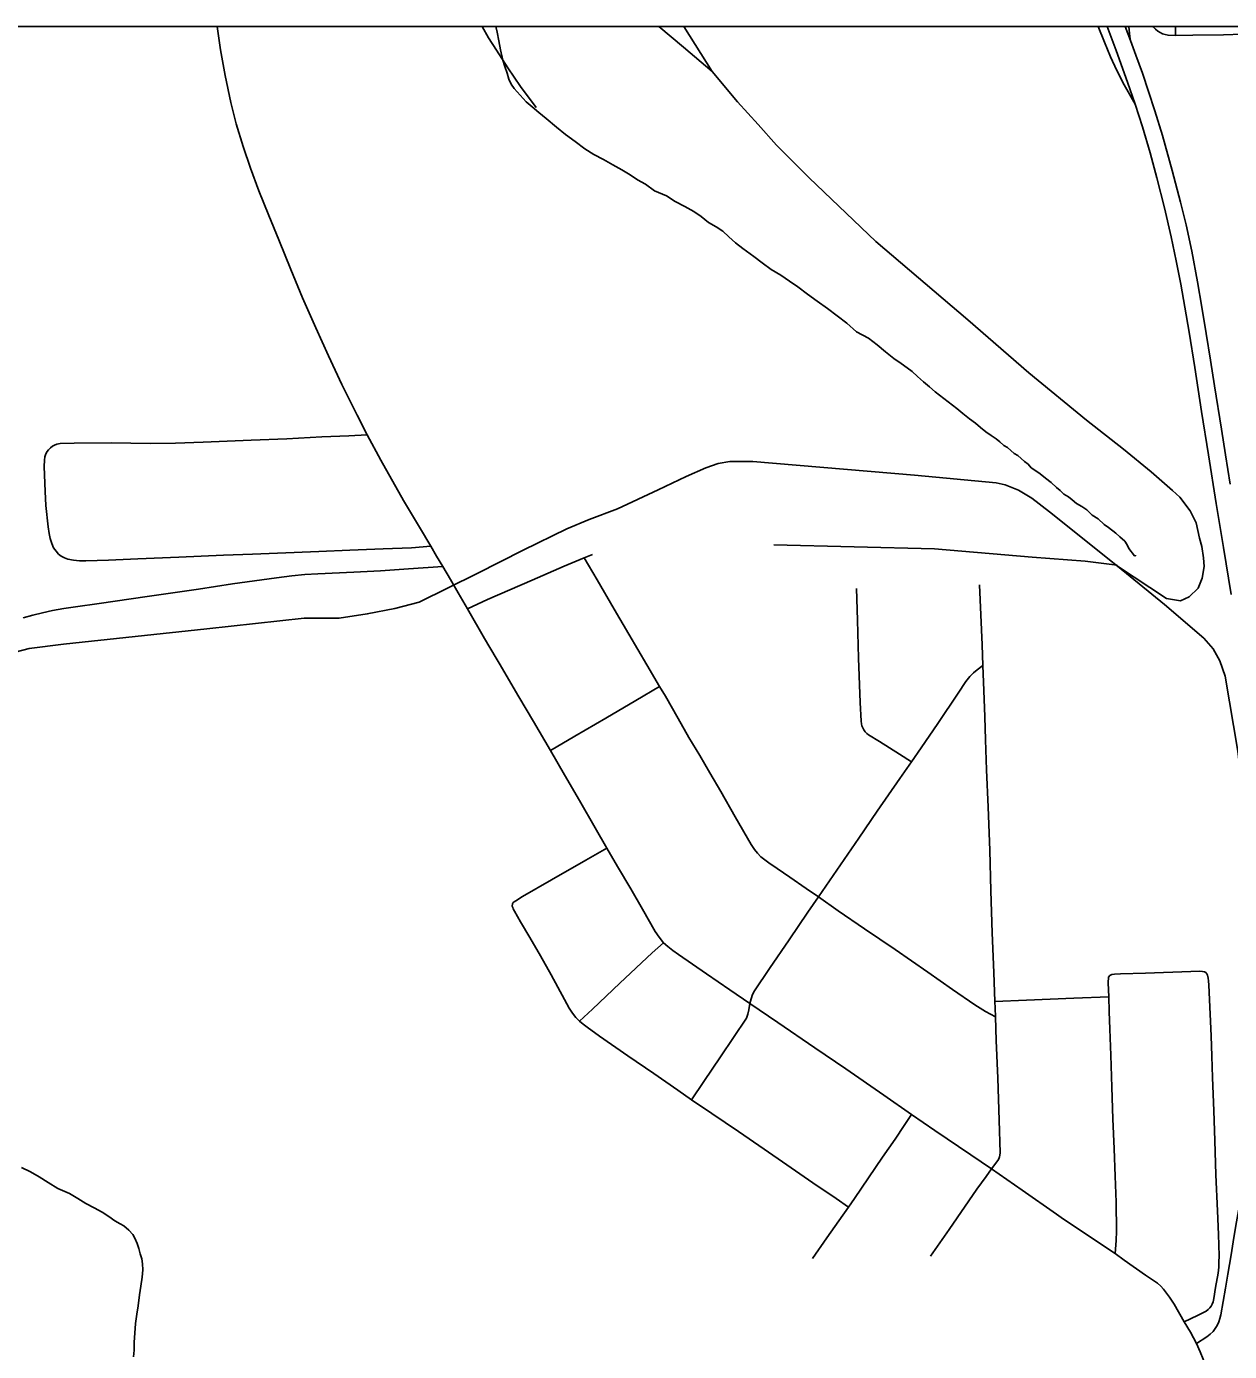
# Model space of a CAD drawing. Extents: x -59 to 82, y -3 to 49.
# Drawn here: x -12.781 to -12.159, y 34.664 to 35.348 of the extents above; entities that cross this region are included whole.
import ezdxf

# ---------------------------------------------------------------- set-up
doc = ezdxf.new("R2010")
doc.units = 0
for name, color, linetype in [('GM_X_City_Street', 7, 'Continuous'), ('GM_X_Corporation', 7, 'Continuous'), ('GM_X_County_Road', 7, 'Continuous'), ('GM_X_Interchange_Ramps', 7, 'Continuous'), ('GM_X_Interstate_Route', 7, 'Continuous'), ('GM_X_Minor_River', 7, 'Continuous'), ('GM_X_Rail_Line', 7, 'Continuous'), ('SH_Data', 7, 'Continuous')]:
    doc.layers.add(name, color=color, linetype=linetype)

msp = doc.modelspace()

# ---------------------------------------------------------------- linework, layer by layer
at = {"layer": 'GM_X_City_Street'}
msp.add_line((-12.18733, 35.34345), (-12.18742, 35.34818), dxfattribs=at)
for points in [[(-12.54532, 35.34818), (-12.54531, 35.34816), (-12.54198, 35.34231), (-12.53792, 35.336), (-12.53206, 35.32681), (-12.52549, 35.31717), (-12.51747, 35.30636)], [(-12.18733, 35.34345), (-12.1912, 35.3437), (-12.19262, 35.34399), (-12.19398, 35.34445), (-12.19528, 35.34508), (-12.1965, 35.34585), (-12.19761, 35.34677), (-12.19867, 35.3479), (-12.19888, 35.34818)], [(-12.18733, 35.34345), (-12.17831, 35.34362), (-12.16257, 35.34393), (-12.15266, 35.34414), (-12.13444, 35.34444), (-12.09294, 35.34513), (-12.06284, 35.34543), (-12.02276, 35.3457), (-12.01692, 35.34587), (-12.01553, 35.34603), (-12.01397, 35.34638), (-12.0127, 35.34687), (-12.01151, 35.34749), (-12.01053, 35.34818)], [(-12.77047, 35.10078), (-12.77094, 35.1081), (-12.77141, 35.12089), (-12.77125, 35.1243), (-12.77101, 35.12602), (-12.7706, 35.12745), (-12.76987, 35.12868), (-12.76919, 35.12962), (-12.76817, 35.13067), (-12.767, 35.13151), (-12.76597, 35.13204), (-12.76489, 35.13244), (-12.76318, 35.13277), (-12.7559, 35.13295), (-12.73676, 35.13313), (-12.71649, 35.13281), (-12.70361, 35.13307), (-12.68935, 35.13357), (-12.66452, 35.13458), (-12.64607, 35.13534), (-12.62801, 35.13622), (-12.61403, 35.13689), (-12.60471, 35.13732)], [(-12.77047, 35.10078), (-12.76935, 35.08975), (-12.76888, 35.08645), (-12.76837, 35.08373), (-12.76747, 35.08119), (-12.76653, 35.079), (-12.76527, 35.0772), (-12.76394, 35.07563), (-12.7626, 35.07461), (-12.76096, 35.07382), (-12.75908, 35.0732), (-12.75625, 35.07264), (-12.75314, 35.07233), (-12.74982, 35.07225), (-12.73813, 35.07263), (-12.72296, 35.07335), (-12.70183, 35.07422), (-12.67886, 35.07517), (-12.66381, 35.07567), (-12.65088, 35.07623), (-12.62954, 35.07704), (-12.61356, 35.07771), (-12.5964, 35.07837), (-12.58175, 35.07892), (-12.57181, 35.07976)], [(-12.55292, 35.04755), (-12.54245, 35.0523), (-12.51943, 35.06233), (-12.5029, 35.06949), (-12.49253, 35.0738), (-12.4883, 35.07553)], [(-12.28034, 34.83671), (-12.28534, 34.83959), (-12.29097, 34.84302), (-12.30244, 34.85096), (-12.31516, 34.8598), (-12.33214, 34.87156), (-12.34783, 34.88223), (-12.36152, 34.89154), (-12.37159, 34.8988), (-12.37795, 34.90313), (-12.38647, 34.90893), (-12.3929, 34.91331), (-12.39724, 34.91629), (-12.39934, 34.91785), (-12.40134, 34.91946), (-12.40311, 34.92131), (-12.40473, 34.92323), (-12.40634, 34.92578), (-12.41459, 34.94), (-12.42211, 34.95312), (-12.42767, 34.9627), (-12.43294, 34.9717), (-12.43852, 34.98104), (-12.44413, 34.99081), (-12.45064, 35.0024), (-12.45367, 35.00743), (-12.4602, 35.01852), (-12.46949, 35.03434), (-12.4771, 35.04735), (-12.48593, 35.06249), (-12.49253, 35.0738)], [(-12.78221, 35.0428), (-12.77724, 35.04423), (-12.77222, 35.04548), (-12.76716, 35.04655), (-12.76116, 35.04763), (-12.75515, 35.04856), (-12.74295, 35.05017), (-12.71818, 35.0538), (-12.69163, 35.0577), (-12.67415, 35.0603), (-12.65152, 35.06348), (-12.64349, 35.06448), (-12.63675, 35.06516), (-12.63012, 35.06553), (-12.61157, 35.06642), (-12.59776, 35.06713), (-12.58331, 35.0681), (-12.56551, 35.06937)], [(-12.28232, 34.75827), (-12.2791, 34.76262), (-12.27861, 34.76352), (-12.27826, 34.76442), (-12.27799, 34.76544), (-12.27789, 34.76653), (-12.27832, 34.78349), (-12.27906, 34.8051), (-12.27985, 34.82462), (-12.28034, 34.83671), (-12.28047, 34.84135), (-12.28064, 34.84478), (-12.28109, 34.85967), (-12.2819, 34.88025), (-12.28263, 34.90192), (-12.28326, 34.92286), (-12.2841, 34.94498), (-12.28483, 34.96426), (-12.28535, 34.97976), (-12.28582, 34.99164), (-12.2863, 35.00526), (-12.28678, 35.01817), (-12.2871, 35.02891), (-12.2878, 35.04434), (-12.28849, 35.05985)], [(-12.32371, 34.96839), (-12.32983, 34.97235), (-12.3401, 34.97888), (-12.34576, 34.98249), (-12.3467, 34.98318), (-12.34754, 34.98399), (-12.34824, 34.98492), (-12.3488, 34.98594), (-12.34922, 34.98702), (-12.34948, 34.98816), (-12.34965, 34.98955), (-12.35016, 34.99906), (-12.3509, 35.02204), (-12.35152, 35.04156), (-12.35201, 35.05799)], [(-12.43716, 34.79392), (-12.43077, 34.80344), (-12.42231, 34.81605), (-12.4088, 34.83617), (-12.40806, 34.83814), (-12.40758, 34.84043), (-12.40703, 34.84362), (-12.40647, 34.84612), (-12.40565, 34.84838), (-12.40474, 34.85014), (-12.39697, 34.86179), (-12.38682, 34.87663), (-12.37709, 34.8908), (-12.37159, 34.8988), (-12.36402, 34.90976), (-12.35078, 34.92913), (-12.3413, 34.94298), (-12.32963, 34.95988), (-12.32371, 34.96839), (-12.31869, 34.97567), (-12.31005, 34.98833), (-12.29957, 35.0039), (-12.2955, 35.01), (-12.29355, 35.01248), (-12.29165, 35.01438), (-12.28967, 35.016), (-12.28678, 35.01817)], [(-12.50992, 34.97427), (-12.49742, 34.98165), (-12.48143, 34.99108), (-12.46596, 35.00021), (-12.45367, 35.00743)], [(-12.52921, 34.89263), (-12.52952, 34.89327), (-12.52971, 34.89391), (-12.52955, 34.89519), (-12.52923, 34.89575), (-12.52878, 34.89621), (-12.52796, 34.89673), (-12.52437, 34.89891), (-12.50951, 34.90745), (-12.49172, 34.91767), (-12.48091, 34.9238)], [(-12.52921, 34.89263), (-12.52859, 34.89127), (-12.52552, 34.88589), (-12.52066, 34.8777), (-12.51519, 34.86831), (-12.50959, 34.85852), (-12.50275, 34.84581), (-12.50035, 34.84126), (-12.49864, 34.8387), (-12.49685, 34.83649), (-12.49497, 34.8345), (-12.49318, 34.83299), (-12.49112, 34.83138), (-12.48477, 34.82679), (-12.47008, 34.81671), (-12.45673, 34.80756), (-12.44421, 34.79891), (-12.43716, 34.79392), (-12.42674, 34.78689), (-12.41297, 34.77762), (-12.39969, 34.76854), (-12.38801, 34.76045), (-12.37455, 34.75113), (-12.36249, 34.74302), (-12.35612, 34.73856)], [(-12.49497, 34.8345), (-12.48834, 34.84076), (-12.47428, 34.8541), (-12.4575, 34.86987), (-12.45157, 34.87503)], [(-12.2212, 34.85819), (-12.22019, 34.85861), (-12.21884, 34.85877), (-12.21575, 34.85897), (-12.20276, 34.85939), (-12.17945, 34.86026), (-12.17508, 34.86036), (-12.1734, 34.86026), (-12.17243, 34.86004), (-12.17167, 34.85964), (-12.17112, 34.85903), (-12.17079, 34.8583)], [(-12.22178, 34.84714), (-12.22212, 34.85432), (-12.22188, 34.85734), (-12.2212, 34.85819)], [(-12.18279, 34.67937), (-12.17606, 34.6826), (-12.17158, 34.68486), (-12.17044, 34.6857), (-12.1696, 34.68651), (-12.16889, 34.68743), (-12.16833, 34.68844), (-12.16792, 34.68954), (-12.16754, 34.69132), (-12.1666, 34.69704), (-12.16532, 34.70444), (-12.16498, 34.70748), (-12.16492, 34.7101), (-12.16485, 34.7134), (-12.16519, 34.72438), (-12.16563, 34.73657), (-12.16646, 34.75513), (-12.16706, 34.77289), (-12.16757, 34.78817), (-12.1682, 34.8055), (-12.1686, 34.8165), (-12.16897, 34.82691), (-12.16942, 34.83811), (-12.17016, 34.85308), (-12.1703, 34.85534), (-12.17051, 34.85681), (-12.17079, 34.8583)], [(-12.28064, 34.84478), (-12.26419, 34.84544), (-12.2398, 34.84642), (-12.22178, 34.84714)], [(-12.21853, 34.71452), (-12.21791, 34.72129), (-12.21773, 34.72616), (-12.21799, 34.7411), (-12.21847, 34.75443), (-12.21901, 34.76856), (-12.21961, 34.78405), (-12.2202, 34.8005), (-12.22079, 34.81702), (-12.22123, 34.83038), (-12.22152, 34.83946), (-12.22178, 34.84714)], [(-12.37471, 34.71203), (-12.36731, 34.72259), (-12.36107, 34.7315), (-12.35612, 34.73856), (-12.35308, 34.74302), (-12.34581, 34.75368), (-12.33859, 34.76425), (-12.33214, 34.77369), (-12.32736, 34.78075), (-12.32358, 34.78634)], [(-12.31389, 34.71312), (-12.30415, 34.72696), (-12.28982, 34.74781), (-12.28513, 34.75435), (-12.28232, 34.75827)]]:
    msp.add_lwpolyline(points, dxfattribs=at)
at = {"layer": 'GM_X_Corporation'}
msp.add_lwpolyline([(-8.27858, 35.34818), (-15.07858, 35.34818)], dxfattribs=at)
at = {"layer": 'GM_X_County_Road'}
for points in [[(-12.53805, 35.02192), (-12.54404, 35.03214), (-12.55292, 35.04755), (-12.55765, 35.05574), (-12.56161, 35.06261), (-12.56551, 35.06937), (-12.56876, 35.07472), (-12.57181, 35.07976), (-12.57767, 35.08964), (-12.58584, 35.10341), (-12.59756, 35.12425), (-12.60471, 35.13732), (-12.60976, 35.14742), (-12.61765, 35.16332), (-12.62456, 35.17813), (-12.63122, 35.19262), (-12.63799, 35.20807), (-12.64404, 35.22262), (-12.6502, 35.23803), (-12.65547, 35.25066), (-12.66056, 35.26337), (-12.66494, 35.27497), (-12.66863, 35.28621), (-12.67218, 35.29794), (-12.67495, 35.30896), (-12.67797, 35.32286), (-12.68037, 35.33608), (-12.68199, 35.34818)], [(-12.24872, 34.73488), (-12.26645, 34.74727), (-12.28232, 34.75827), (-12.29307, 34.76557), (-12.31156, 34.77816), (-12.32358, 34.78634), (-12.33794, 34.7963), (-12.3575, 34.80987), (-12.37353, 34.82083), (-12.39271, 34.83388), (-12.40703, 34.84362), (-12.41748, 34.8508), (-12.42943, 34.859), (-12.4439, 34.86895), (-12.44686, 34.87107), (-12.44945, 34.87311), (-12.45157, 34.87503), (-12.45396, 34.87791), (-12.45589, 34.8808), (-12.46253, 34.89237), (-12.46855, 34.90288), (-12.4754, 34.91442), (-12.48091, 34.9238), (-12.48694, 34.93436), (-12.4951, 34.94847), (-12.50272, 34.96173), (-12.50992, 34.97427), (-12.51878, 34.98927), (-12.52632, 35.0021), (-12.53655, 35.01936), (-12.53805, 35.02192)], [(-12.17656, 34.66809), (-12.1796, 34.67403), (-12.18279, 34.67937), (-12.18808, 34.68834), (-12.19045, 34.69197), (-12.19192, 34.69413), (-12.19346, 34.69617), (-12.19492, 34.69773), (-12.19669, 34.69928), (-12.20274, 34.70342), (-12.21383, 34.71121), (-12.21853, 34.71452), (-12.23067, 34.72268), (-12.2463, 34.73319), (-12.24872, 34.73488)], [(-12.17268, 34.65885), (-12.17309, 34.65995), (-12.17455, 34.66383), (-12.17656, 34.66809)]]:
    msp.add_lwpolyline(points, dxfattribs=at)
at = {"layer": 'GM_X_Interchange_Ramps'}
msp.add_line((-12.21062, 35.34098), (-12.21085, 35.34297), dxfattribs=at)
for points in [[(-12.22728, 35.34818), (-12.22404, 35.34002), (-12.22096, 35.33254), (-12.21757, 35.32546), (-12.21377, 35.31807), (-12.20824, 35.30802)], [(-12.21085, 35.34297), (-12.21145, 35.34796), (-12.21148, 35.34818)], [(-12.14069, 34.84169), (-12.14276, 34.83378), (-12.14394, 34.8273), (-12.14488, 34.81976), (-12.14571, 34.80243), (-12.14688, 34.78971), (-12.14865, 34.77686), (-12.15054, 34.7652), (-12.15233, 34.75214), (-12.15408, 34.74048), (-12.15581, 34.73087), (-12.15714, 34.72292), (-12.1586, 34.71395), (-12.16032, 34.70399), (-12.1615, 34.69665), (-12.16395, 34.68296), (-12.16442, 34.68104), (-12.16504, 34.67921), (-12.1658, 34.67741), (-12.16681, 34.67582), (-12.1679, 34.67431), (-12.16937, 34.6729), (-12.17122, 34.67154), (-12.17656, 34.66809)]]:
    msp.add_lwpolyline(points, dxfattribs=at)
at = {"layer": 'GM_X_Interstate_Route'}
for points in [[(-12.15868, 35.05492), (-12.16263, 35.07922), (-12.16633, 35.1019), (-12.17027, 35.12706), (-12.17385, 35.14938), (-12.17741, 35.17204), (-12.18033, 35.19033), (-12.18248, 35.20325), (-12.18459, 35.21507), (-12.18696, 35.22714), (-12.18951, 35.23951), (-12.19296, 35.25455), (-12.19691, 35.27009), (-12.20044, 35.28288), (-12.20433, 35.29632), (-12.20824, 35.30802), (-12.21203, 35.31941), (-12.21788, 35.33582), (-12.22255, 35.34818)], [(-12.15906, 35.1118), (-12.16146, 35.12691), (-12.16358, 35.14022), (-12.16712, 35.16267), (-12.16928, 35.1759), (-12.17158, 35.1896), (-12.17382, 35.20329), (-12.17601, 35.21633), (-12.17887, 35.23214), (-12.18184, 35.24571), (-12.18467, 35.25754), (-12.18897, 35.27381), (-12.19398, 35.29193), (-12.19795, 35.30466), (-12.20125, 35.31469), (-12.20435, 35.3241), (-12.20773, 35.33344), (-12.21062, 35.34098), (-12.21327, 35.34818)]]:
    msp.add_lwpolyline(points, dxfattribs=at)
at = {"layer": 'GM_X_Minor_River'}
for points in [[(-12.53829, 35.34818), (-12.53752, 35.34527), (-12.53669, 35.34072), (-12.53587, 35.33617), (-12.53466, 35.33086), (-12.53348, 35.32746), (-12.53229, 35.32405), (-12.53149, 35.32102), (-12.53031, 35.31837), (-12.52877, 35.31611), (-12.5226, 35.30935), (-12.51952, 35.30672), (-12.51606, 35.30372), (-12.51223, 35.30073), (-12.50685, 35.29624), (-12.50224, 35.29249), (-12.49726, 35.28875), (-12.49227, 35.28501), (-12.48767, 35.28202), (-12.4827, 35.27942), (-12.47773, 35.27683), (-12.47313, 35.27422), (-12.46892, 35.27161), (-12.46509, 35.269), (-12.46088, 35.26677), (-12.45628, 35.2634), (-12.45017, 35.26082), (-12.44557, 35.25783), (-12.4406, 35.25523), (-12.43601, 35.25263), (-12.43218, 35.25001), (-12.42834, 35.24702), (-12.42451, 35.24479), (-12.42106, 35.24255), (-12.41798, 35.23955), (-12.41453, 35.23655), (-12.41069, 35.23355), (-12.40494, 35.22944), (-12.40071, 35.22607), (-12.39611, 35.22271), (-12.39113, 35.21973), (-12.38654, 35.21674), (-12.38232, 35.21375), (-12.37733, 35.21001), (-12.37235, 35.20627), (-12.36698, 35.20254), (-12.36199, 35.1988), (-12.35701, 35.19506), (-12.35201, 35.19056), (-12.34589, 35.18721), (-12.34128, 35.18385), (-12.33706, 35.1801), (-12.33283, 35.17673), (-12.329, 35.17412), (-12.32593, 35.17187), (-12.32325, 35.17001), (-12.32055, 35.16738), (-12.31748, 35.16475), (-12.31441, 35.16213), (-12.31134, 35.15951), (-12.30021, 35.1509), (-12.29713, 35.14828), (-12.29368, 35.14566), (-12.29061, 35.14342)], [(-12.29061, 35.14342), (-12.28792, 35.14117), (-12.28523, 35.13892), (-12.28255, 35.13705), (-12.27987, 35.13519), (-12.27795, 35.13369), (-12.27602, 35.13181), (-12.27411, 35.1307), (-12.27065, 35.1277), (-12.26874, 35.12658), (-12.26528, 35.12358), (-12.26336, 35.12209), (-12.26182, 35.1202), (-12.2599, 35.11909), (-12.25722, 35.11722), (-12.25453, 35.11497), (-12.25146, 35.11273), (-12.24877, 35.1101), (-12.24685, 35.1086), (-12.24493, 35.10673), (-12.24262, 35.10524), (-12.24071, 35.10374), (-12.2384, 35.10187), (-12.23573, 35.10038), (-12.23304, 35.09851), (-12.23035, 35.09588), (-12.22728, 35.09402), (-12.22421, 35.09102), (-12.22191, 35.08952), (-12.21807, 35.08653), (-12.21615, 35.08465), (-12.21346, 35.08241), (-12.21229, 35.08052), (-12.21151, 35.07863), (-12.20842, 35.07487), (-12.20804, 35.07487), (-12.20804, 35.07525)], [(-12.78311, 34.75897), (-12.77852, 34.75675), (-12.77393, 34.75414), (-12.76933, 34.75116), (-12.76436, 34.74818), (-12.75825, 34.74559), (-12.75403, 34.74298), (-12.74982, 34.74038), (-12.74562, 34.73814), (-12.74141, 34.73592), (-12.73796, 34.73368), (-12.73489, 34.73143), (-12.73221, 34.72995), (-12.7303, 34.72883), (-12.72761, 34.72658), (-12.72568, 34.72432), (-12.72452, 34.72244), (-12.72334, 34.71979), (-12.72255, 34.71714), (-12.72175, 34.71449), (-12.72095, 34.71184), (-12.72054, 34.70919), (-12.7205, 34.70615), (-12.72082, 34.70234), (-12.72152, 34.69777), (-12.72222, 34.6932), (-12.7229, 34.6875), (-12.7236, 34.68331), (-12.72429, 34.67836), (-12.7246, 34.67342), (-12.72492, 34.66885), (-12.72486, 34.66467), (-12.72519, 34.66125)]]:
    msp.add_lwpolyline(points, dxfattribs=at)
at = {"layer": 'GM_X_Rail_Line'}
msp.add_line((-12.42658, 35.32499), (-12.44119, 35.34818), dxfattribs=at)
for points in [[(-12.45407, 35.34818), (-12.44135, 35.33749), (-12.42658, 35.32499)], [(-12.21728, 35.06954), (-12.19192, 35.0528), (-12.18473, 35.05164), (-12.18033, 35.05373), (-12.17562, 35.05813), (-12.17353, 35.0633), (-12.17253, 35.06933), (-12.17292, 35.07389), (-12.17376, 35.0796), (-12.175, 35.08393), (-12.1767, 35.09196), (-12.17971, 35.09806), (-12.18504, 35.10509), (-12.18882, 35.10861), (-12.19995, 35.1183), (-12.21416, 35.12988), (-12.23324, 35.14485), (-12.26307, 35.16934), (-12.2945, 35.19662), (-12.34208, 35.23708), (-12.37648, 35.26999), (-12.39338, 35.28689), (-12.40286, 35.29757), (-12.41339, 35.30928), (-12.42658, 35.32499)], [(-12.79025, 35.02402), (-12.77907, 35.02695), (-12.76137, 35.02923), (-12.68742, 35.03716), (-12.63715, 35.04258), (-12.61912, 35.04269), (-12.60457, 35.04487), (-12.59035, 35.04758), (-12.57786, 35.05084), (-12.54793, 35.06578), (-12.52418, 35.07777), (-12.5016, 35.08871), (-12.48996, 35.09353), (-12.47538, 35.09917), (-12.45445, 35.10893), (-12.43987, 35.11587), (-12.42976, 35.12034), (-12.42341, 35.12257), (-12.41741, 35.12351), (-12.41188, 35.12363), (-12.40553, 35.12351), (-12.32205, 35.11646), (-12.27995, 35.11258), (-12.27525, 35.11152), (-12.26843, 35.10882), (-12.26149, 35.10458), (-12.25232, 35.09753), (-12.21728, 35.06954)], [(-12.39463, 35.0805), (-12.31175, 35.07837), (-12.26127, 35.07412), (-12.23403, 35.07206), (-12.21749, 35.0701)], [(-12.21728, 35.06954), (-12.19306, 35.04979), (-12.17272, 35.03239), (-12.1679, 35.02674), (-12.16449, 35.02063), (-12.16178, 35.01263), (-12.15508, 34.97406), (-12.15308, 34.95631), (-12.15014, 34.9235), (-12.14885, 34.89787), (-12.14849, 34.86718)]]:
    msp.add_lwpolyline(points, dxfattribs=at)
at = {"layer": 'SH_Data'}
msp.add_lwpolyline([(-15.07858, 28.54818), (-8.27858, 28.54818), (-8.27858, 35.34818), (-15.07858, 35.34818)], close=True, dxfattribs=at)

doc.saveas('drawing.dxf')
